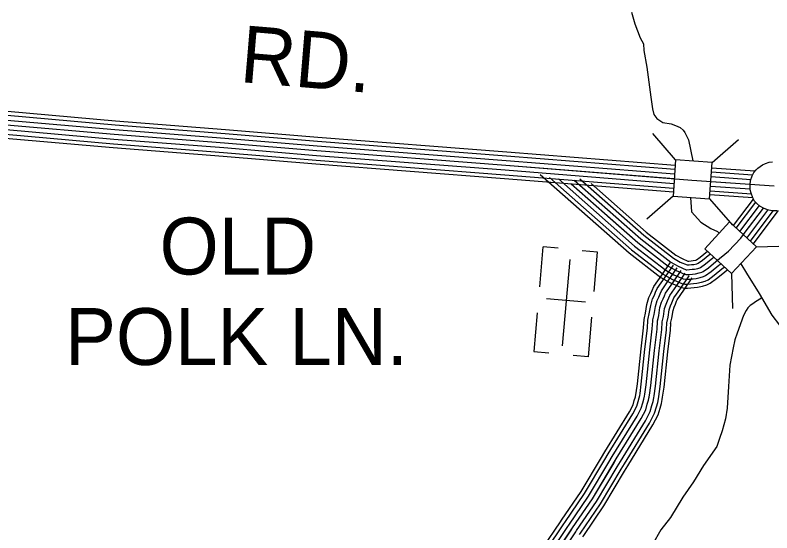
# Model space of a CAD drawing. Extents: x 1551132 to 1791609, y 378168 to 563823.
# Drawn here: x 1619388 to 1624306, y 433113 to 436480 of the extents above; entities that cross this region are included whole.
import ezdxf

# ---------------------------------------------------------------- set-up
doc = ezdxf.new("R2010")
doc.units = 0
for name, color, linetype in [('DESIGN - ROW - Right-of-Way and Easement Labels', 7, 'Continuous'), ('DESIGN - TRANSPORTATION - Text', 7, 'Continuous'), ('DESIGN - UTILITIES - Cable (Underground) with Text', 7, 'Continuous'), ('SURVEY - CONTOURS - Index with Text', 7, 'Continuous'), ('SURVEY - DRAINAGE - Storm Sewer', 7, 'Continuous'), ('SURVEY - TRANSPORTATION - Roads', 7, 'Continuous'), ('SURVEY - VEGETATION - Features with Text', 7, 'Continuous')]:
    doc.layers.add(name, color=color, linetype=linetype)

msp = doc.modelspace()

# ---------------------------------------------------------------- linework, layer by layer
at = {"layer": 'DESIGN - TRANSPORTATION - Text'}
for points in [[(1623395.039, 436500.33), (1623416.313, 436423.953), (1623449.454, 436333.426), (1623471.07, 436293.116), (1623474.67, 436250.99), (1623493.603, 436140.571), (1623519.719, 435945.899), (1623531.002, 435871.63), (1623538.635, 435833.471), (1623558.393, 435807.212), (1623598.167, 435780.745), (1623652.141, 435774.17), (1623680.04, 435761.861), (1623709.939, 435749.527), (1623729.772, 435731.285), (1623741.647, 435717.135), (1623765.188, 435668.784), (1623792.079, 435531.422)], [(1623776.787, 435294.299), (1623784.504, 435200.621), (1623844.377, 435132.836), (1623908.976, 435091.852), (1623952.808, 435072.293), (1623964.391, 435062.726)], [(1624104.671, 434862.829), (1624142.295, 434801.778), (1624223.06, 434668.666), (1624305.758, 434529.529), (1624355.14, 434462.877), (1624394.697, 434414.368), (1624418.539, 434396.084), (1624458.263, 434365.608), (1624917.868, 433266.596), (1624921.026, 433180.386), (1624924.134, 433088.158), (1624935.684, 433041.949), (1624947.092, 432979.697), (1624964.9, 432959.472), (1625000.749, 432941.063), (1625036.748, 432938.688), (1625259.426, 432377.223), (1625263.059, 432339.114), (1625266.851, 432317.03)], [(1624238.843, 434640.824), (1624238.051, 434640.19), (1624199.769, 434614.531), (1624181.644, 434602.698), (1624165.52, 434590.839), (1624150.12, 434576.539), (1624139.187, 434559.046), (1624122.871, 434527.146), (1624079.705, 434411.351), (1624065.272, 434367.416), (1624054.755, 434315.415), (1624033.647, 434203.404), (1624024.298, 434065.208), (1624014.898, 433923.013), (1624004.231, 433854.986), (1623993.832, 433815.01), (1623983.457, 433777.043), (1623966.957, 433727.108), (1623948.441, 433675.19), (1623861.176, 433551.837), (1623796.078, 433444.292), (1623727.062, 433344.798), (1623647.723, 433213.344), (1623584.907, 433133.825), (1623529.934, 433038.198)]]:
    msp.add_lwpolyline(points, dxfattribs=at)
at = {"layer": 'DESIGN - UTILITIES - Cable (Underground) with Text'}
for p, q in [((1622818.544, 434973.81), (1622795.839, 434713.937)), ((1622917.854, 434965.103), (1622819.16, 434973.727)), ((1623173.235, 434938.789), (1623073.833, 434947.505)), ((1623150.755, 434683.017), (1623173.144, 434938.789)), ((1623094.43, 434613.273), (1622841.774, 434635.353)), ((1622780.924, 434543.658), (1622759.019, 434293.161)), ((1623113.577, 434258.14), (1623136.099, 434515.28)), ((1622759.152, 434293.119), (1622857.005, 434284.579)), ((1623113.402, 434258.182), (1623014.308, 434266.848))]:
    msp.add_line(p, q, dxfattribs=at)
msp.add_lwpolyline([(1622992.915, 434890.869), (1622943.864, 434329.99)], dxfattribs=at)
at = {"layer": 'SURVEY - CONTOURS - Index with Text'}
for points in [[(1623674.315, 435445.344), (1622578.757, 435532.929), (1621351.178, 435627.873), (1620750.434, 435678.174), (1620035.55, 435734.041), (1619334.834, 435795.718), (1618756.097, 435845.719), (1618201.452, 435893.386), (1617612.699, 435945.529), (1617322.672, 435969.521), (1617117.111, 435992.313), (1616771.527, 436035.047), (1616373.886, 436096.532), (1616080.935, 436142.458), (1615898.723, 436184.676), (1615768.401, 436220.143), (1615680.253, 436250.211), (1615476.983, 436365.197)], [(1623676.465, 435476.27), (1622581.182, 435563.83), (1621353.661, 435658.774), (1620752.934, 435709.075), (1620038.117, 435764.942), (1619337.525, 435826.602), (1618758.764, 435876.611), (1618204.152, 435924.27), (1617615.349, 435976.421), (1617325.664, 436000.38), (1617120.719, 436023.106), (1616775.794, 436065.757), (1616378.661, 436127.158), (1616086.843, 436172.917), (1615906.298, 436214.743), (1615777.484, 436249.794), (1615693.003, 436278.62), (1615493.416, 436391.514)], [(1623678.29, 435501.921), (1622583.199, 435589.472), (1621355.728, 435684.408), (1620755.009, 435734.709), (1620040.242, 435790.568), (1619339.758, 435852.219), (1618760.972, 435902.228), (1618206.385, 435949.888), (1617617.541, 436002.047), (1617328.139, 436025.981), (1617123.719, 436048.648), (1616779.335, 436091.232), (1616382.611, 436152.575), (1616091.743, 436198.176), (1615912.581, 436239.686), (1615785.017, 436274.403), (1615703.577, 436302.179), (1615507.04, 436413.348)], [(1624321.058, 435368.443), (1623785.904, 435405.318), (1622576.324, 435502.02), (1621348.686, 435596.972), (1620747.934, 435647.273), (1620032.984, 435703.149), (1619332.142, 435764.833), (1618753.439, 435814.834), (1618198.76, 435862.502), (1617610.057, 435914.645), (1617319.689, 435938.662), (1617113.502, 435961.521), (1616767.252, 436004.338), (1616369.12, 436065.898), (1616075.027, 436112.007), (1615891.156, 436154.608), (1615759.318, 436190.484), (1615667.511, 436221.802), (1615460.55, 436338.871)], [(1623672.148, 435414.41), (1622576.324, 435502.02), (1621348.686, 435596.972), (1620747.934, 435647.273), (1620032.984, 435703.149), (1619332.142, 435764.833), (1618753.439, 435814.834), (1618198.76, 435862.502), (1617610.057, 435914.645), (1617319.689, 435938.662), (1617113.502, 435961.521), (1616767.252, 436004.338), (1616369.12, 436065.898), (1616075.027, 436112.007), (1615891.156, 436154.608), (1615759.318, 436190.484), (1615667.511, 436221.802), (1615460.55, 436338.871)], [(1623667.74, 435352.567), (1622571.466, 435440.21), (1621343.711, 435535.17), (1620742.934, 435585.471), (1620027.851, 435641.356), (1619326.759, 435703.065), (1618748.114, 435753.058), (1618193.369, 435800.734), (1617604.766, 435852.868), (1617313.714, 435876.944), (1617106.286, 435899.936), (1616758.711, 435942.92), (1616359.578, 436004.638), (1616063.21, 436051.097), (1615876.015, 436094.473), (1615741.151, 436131.174), (1615642.02, 436164.983), (1615427.684, 436286.228)], [(1623669.998, 435383.484), (1622573.891, 435471.111), (1621346.195, 435566.071), (1620745.434, 435616.372), (1620030.417, 435672.256), (1619329.45, 435733.949), (1618750.781, 435783.95), (1618196.069, 435831.618), (1617607.416, 435883.761), (1617316.706, 435907.803), (1617109.894, 435930.728), (1616762.977, 435973.629), (1616364.353, 436035.264), (1616069.119, 436081.557), (1615883.59, 436124.541), (1615750.234, 436160.825), (1615654.77, 436193.393), (1615444.117, 436312.546)], [(1623666.107, 435327.9), (1622569.524, 435415.568), (1621341.728, 435510.536), (1620740.942, 435560.837), (1620025.801, 435616.73), (1619324.609, 435678.44), (1618745.997, 435728.432), (1618191.227, 435776.108), (1617602.658, 435828.242), (1617311.339, 435852.335), (1617103.403, 435875.393), (1616755.302, 435918.436), (1616355.779, 435980.212), (1616058.502, 436026.822), (1615869.982, 436070.498), (1615733.91, 436107.524), (1615631.862, 436142.341), (1615414.584, 436265.244)], [(1624196.394, 435464.962), (1623915.209, 435484.337)], [(1624181.37, 435440.211), (1623913.418, 435458.678)], [(1624165.237, 435379.176), (1623909.084, 435396.827)], [(1624169.72, 435409.944), (1623911.251, 435427.752)], [(1624174.453, 435316.4), (1623904.759, 435334.975)], [(1624164.912, 435348.125), (1623906.918, 435365.901)], [(1624182.728, 435291.057), (1623903.026, 435310.324)]]:
    msp.add_lwpolyline(points, dxfattribs=at)
at = {"layer": 'SURVEY - DRAINAGE - Storm Sewer'}
for p, q in [((1623680.859, 435539.199), (1623531.837, 435710.596)), ((1623917.885, 435522.622), (1624089.29, 435671.635)), ((1623664.298, 435302.165), (1623492.876, 435153.152)), ((1623901.265, 435285.613), (1624050.287, 435114.191)), ((1624205.469, 434972.691), (1624432.439, 434980.583)), ((1624043.373, 434798.936), (1624051.306, 434571.938))]:
    msp.add_line(p, q, dxfattribs=at)
for points in [[(1623664.298, 435302.165), (1623901.307, 435285.604), (1623917.885, 435522.622), (1623680.859, 435539.199)], [(1623869.635, 434960.94), (1624043.406, 434798.903), (1624205.469, 434972.691), (1624031.681, 435134.728)]]:
    msp.add_lwpolyline(points, close=True, dxfattribs=at)
at = {"layer": 'SURVEY - TRANSPORTATION - Roads'}
for points in [[(1622799.702, 435443.81), (1623378.33, 434933.814), (1623584.617, 434774.36), (1623643.832, 434740.559), (1623713.272, 434710.117), (1623739.288, 434705.3), (1623758.013, 434705.3), (1623780.72, 434706.842), (1623800.287, 434708.85), (1623822.978, 434711.192), (1623855.177, 434718.017), (1623882.876, 434726.242), (1623905.292, 434737.434), (1623947.05, 434767.827), (1623997.657, 434809.17), (1624016.04, 434824.187)], [(1622860.267, 435424.718), (1623394.713, 434953.656), (1623598.925, 434795.802), (1623655.398, 434763.568), (1623720.872, 434734.867), (1623741.655, 434731.017), (1623757.146, 434731.017), (1623778.537, 434732.467), (1623797.653, 434734.434), (1623818.986, 434736.634), (1623848.844, 434742.959), (1623873.402, 434750.251), (1623891.893, 434759.493), (1623931.342, 434788.202), (1623981.391, 434829.087), (1623996.682, 434841.579)], [(1622918.841, 435414.401), (1623414.462, 434977.574), (1623616.166, 434821.653), (1623669.348, 434791.302), (1623730.038, 434764.693), (1623744.496, 434762.018), (1623756.096, 434762.018), (1623775.896, 434763.36), (1623794.478, 434765.277), (1623814.17, 434767.302), (1623841.202, 434773.035), (1623861.977, 434779.202), (1623875.735, 434786.069), (1623912.401, 434812.753), (1623961.783, 434853.096), (1623974.274, 434863.304)], [(1623001.014, 435383.301), (1623434.212, 435001.491), (1623633.416, 434847.504), (1623683.289, 434819.036), (1623739.205, 434794.527), (1623747.346, 434793.019), (1623755.046, 434793.019), (1623773.262, 434794.252), (1623791.303, 434796.111), (1623809.353, 434797.969), (1623833.569, 434803.103), (1623850.552, 434808.144), (1623859.577, 434812.653), (1623893.459, 434837.312), (1623942.175, 434877.105), (1623951.708, 434884.888)], [(1623021.247, 435406.81), (1623453.962, 435025.408), (1623650.665, 434873.354), (1623697.231, 434846.77), (1623748.371, 434824.361), (1623750.196, 434824.02), (1623753.996, 434824.02), (1623770.629, 434825.145), (1623788.129, 434826.945), (1623804.537, 434828.637), (1623825.936, 434833.17), (1623839.127, 434837.087), (1623843.419, 434839.237), (1623874.518, 434861.871), (1623922.567, 434901.114), (1623928.35, 434905.839)], [(1623059.188, 435414.677), (1623473.711, 435049.326), (1623667.906, 434899.205), (1623711.18, 434874.504), (1623755.279, 434855.179), (1623767.987, 434856.037), (1623784.954, 434857.787), (1623799.72, 434859.304), (1623818.295, 434863.246), (1623827.469, 434865.971), (1623855.577, 434886.421), (1623902.959, 434925.123), (1623905.459, 434927.164)], [(1623131.169, 435384.184), (1623489.452, 435068.393), (1623681.656, 434919.814), (1623722.297, 434896.622), (1623759.654, 434880.246), (1623765.887, 434880.671), (1623782.42, 434882.371), (1623795.887, 434883.763), (1623812.203, 434887.221), (1623816.361, 434888.455), (1623840.477, 434906.005), (1623887.318, 434944.265), (1623887.601, 434944.49)], [(1624057.047, 435111.194), (1624186.378, 435283.382)], [(1624075.339, 435094.394), (1624201.902, 435262.89)], [(1624097.963, 435072.893), (1624225.185, 435242.256)], [(1624120.763, 435051.634), (1624251.143, 435225.214)], [(1624143.704, 435030.559), (1624280.034, 435212.08)], [(1624166.595, 435009.417), (1624315.125, 435207.155)], [(1624185.378, 434991.608), (1624348.557, 435208.839)], [(1623239.958, 435172.704), (1623434.212, 435001.491), (1623633.416, 434847.504), (1623683.289, 434819.036), (1623739.205, 434794.527), (1623747.346, 434793.019), (1623755.046, 434793.019), (1623773.262, 434794.252), (1623791.303, 434796.111), (1623809.353, 434797.969), (1623833.569, 434803.103), (1623850.552, 434808.144), (1623859.577, 434812.653), (1623893.459, 434837.312), (1623942.175, 434877.105), (1624024.831, 434944.615), (1624104.463, 435029.934), (1624159.603, 435103.344)], [(1623477.852, 434511.645), (1623484.636, 434542.754), (1623493.585, 434598.23), (1623507.343, 434643.757), (1623519.268, 434669.482), (1623527.285, 434689.124), (1623539.426, 434715.917), (1623590.842, 434789.86), (1623644.932, 434869.496)], [(1623502.977, 434506.161), (1623509.91, 434537.962), (1623518.701, 434592.439), (1623531.443, 434634.581), (1623542.851, 434659.215), (1623550.909, 434678.958), (1623561.884, 434703.167), (1623612.033, 434775.293), (1623666.206, 434855.046)], [(1623486.118, 433913.546), (1623496.402, 433949.547), (1623504.61, 433975.547), (1623510.876, 434009.582), (1623519.359, 434071.675), (1623543.109, 434300.056), (1623560.167, 434438.268), (1623562.55, 434488.378), (1623570.85, 434526.404), (1623579.25, 434578.472), (1623589.525, 434612.472), (1623599.708, 434634.448), (1623607.866, 434654.432), (1623616.016, 434672.416), (1623663.131, 434740.176), (1623717.489, 434820.203)], [(1623533.268, 434499.553), (1623540.384, 434532.179), (1623548.976, 434585.455), (1623560.484, 434623.531), (1623571.284, 434646.832), (1623579.392, 434666.691), (1623588.95, 434687.791), (1623637.582, 434757.735), (1623691.848, 434837.62)], [(1623563.55, 434492.944), (1623570.85, 434526.404), (1623579.25, 434578.472), (1623589.525, 434612.472), (1623599.708, 434634.448), (1623607.866, 434654.432), (1623616.016, 434672.416), (1623663.131, 434740.176), (1623717.489, 434820.203)], [(1623593.833, 434486.336), (1623601.316, 434520.628), (1623609.524, 434571.488), (1623618.566, 434601.414), (1623628.132, 434622.064), (1623636.34, 434642.173), (1623643.082, 434657.04), (1623688.681, 434722.617), (1623743.13, 434802.786)], [(1623624.124, 434479.727), (1623631.79, 434514.845), (1623639.799, 434564.505), (1623647.607, 434590.364), (1623656.565, 434609.681), (1623664.823, 434629.906), (1623670.148, 434641.665), (1623714.23, 434705.058), (1623768.771, 434785.36)], [(1623648.273, 434474.461), (1623656.081, 434510.245), (1623663.931, 434558.938), (1623670.765, 434581.547), (1623679.231, 434599.814), (1623687.531, 434620.131), (1623691.731, 434629.406), (1623734.596, 434691.058), (1623789.22, 434771.477)], [(1623422.145, 434012.098), (1623424.245, 434023.474), (1623432.261, 434082.15), (1623455.953, 434309.964), (1623472.711, 434445.735), (1623475.286, 434499.894), (1623477.852, 434511.661)], [(1623447.436, 434007.44), (1623449.644, 434019.399), (1623457.794, 434079.083), (1623481.502, 434307.064), (1623498.352, 434443.543), (1623500.868, 434496.519), (1623502.977, 434506.178)], [(1623477.927, 434001.815), (1623480.26, 434014.49), (1623488.577, 434075.375), (1623512.31, 434303.556), (1623529.259, 434440.91), (1623531.709, 434492.444), (1623533.268, 434499.57)], [(1623508.41, 433996.198), (1623510.876, 434009.582), (1623519.359, 434071.675), (1623543.109, 434300.056), (1623560.167, 434438.268), (1623562.55, 434488.378), (1623563.55, 434492.961)], [(1623538.892, 433990.581), (1623541.492, 434004.673), (1623550.142, 434067.975), (1623573.908, 434296.556), (1623591.075, 434435.626), (1623593.391, 434484.311), (1623593.833, 434486.353)], [(1623569.383, 433984.956), (1623572.108, 433999.765), (1623580.925, 434064.266), (1623604.716, 434293.047), (1623621.982, 434432.993), (1623624.232, 434480.236)], [(1623593.691, 433980.481), (1623596.516, 433995.848), (1623605.466, 434061.316), (1623629.274, 434290.256), (1623646.632, 434430.884), (1623648.823, 434476.994)], [(1623198.425, 433602.812), (1623220.35, 433639.688), (1623381.096, 433900.604), (1623404.104, 433945.797), (1623412.395, 433974.806), (1623419.328, 433996.781), (1623422.153, 434012.115)], [(1623220.533, 433589.67), (1623242.349, 433626.371), (1623403.537, 433888.003), (1623428.153, 433936.338), (1623437.02, 433967.397), (1623444.336, 433990.556), (1623447.444, 434007.448)], [(1623247.174, 433573.828), (1623268.865, 433610.313), (1623430.595, 433872.82), (1623457.136, 433924.946), (1623466.711, 433958.472), (1623474.469, 433983.048), (1623477.935, 434001.831)], [(1623273.823, 433557.986), (1623295.389, 433594.262), (1623457.644, 433857.628), (1623486.118, 433913.546), (1623496.402, 433949.547), (1623504.61, 433975.547), (1623508.418, 433996.215)], [(1623300.473, 433542.144), (1623321.914, 433578.212), (1623484.693, 433842.436), (1623515.101, 433902.146), (1623526.093, 433940.622), (1623534.751, 433968.047), (1623538.901, 433990.598)], [(1623327.114, 433526.302), (1623348.43, 433562.153), (1623511.751, 433827.252), (1623544.084, 433890.754), (1623555.784, 433931.696), (1623564.883, 433960.539), (1623569.392, 433984.981)], [(1623348.363, 433513.669), (1623369.579, 433549.361), (1623533.317, 433815.135), (1623567.192, 433881.662), (1623579.45, 433924.579), (1623588.916, 433954.555), (1623593.699, 433980.498)], [(1622890.799, 432965.604), (1623011.537, 433145.409), (1623141.176, 433334.847), (1623295.389, 433594.262), (1623457.644, 433857.628), (1623486.118, 433913.546)], [(1622932.673, 433185.31), (1622938.931, 433194.635), (1623067.211, 433382.082), (1623198.433, 433602.829)], [(1622954.022, 433170.968), (1622960.222, 433180.201), (1623088.894, 433368.231), (1623220.541, 433589.687)], [(1622979.755, 433153.684), (1622985.88, 433162.809), (1623115.035, 433351.539), (1623247.182, 433573.845)], [(1623005.488, 433136.4), (1623011.537, 433145.409), (1623141.176, 433334.847), (1623273.832, 433558.003)], [(1623031.22, 433119.116), (1623037.195, 433128.008), (1623167.317, 433318.155), (1623300.481, 433542.161)], [(1623056.953, 433101.833), (1623062.853, 433110.616), (1623193.458, 433301.463), (1623327.122, 433526.319)], [(1623077.478, 433088.049), (1623083.311, 433096.749), (1623214.299, 433288.154), (1623348.371, 433513.694)], [(1622673.845, 432731.973), (1622680.445, 432753.182), (1622703.878, 432823.808), (1622718.361, 432861.701), (1622733.419, 432886.943), (1622753.202, 432920.653), (1622818.292, 433014.972), (1622932.673, 433185.318)], [(1622698.403, 432724.331), (1622704.936, 432745.315), (1622728.102, 432815.167), (1622741.585, 432850.434), (1622755.552, 432873.843), (1622774.91, 432906.819), (1622839.55, 433000.496), (1622954.022, 433170.984)], [(1622728.002, 432715.114), (1622734.444, 432735.823), (1622757.302, 432804.741), (1622769.576, 432836.85), (1622782.234, 432858.059), (1622801.067, 432890.152), (1622865.174, 432983.046), (1622979.763, 433153.701)], [(1622757.601, 432705.905), (1622763.96, 432726.339), (1622786.509, 432794.324), (1622797.576, 432823.275), (1622808.909, 432842.267), (1622827.225, 432873.476), (1622890.799, 432965.604), (1623005.496, 433136.417)], [(1622787.201, 432696.697), (1622793.476, 432716.856), (1622815.717, 432783.907), (1622825.575, 432809.7), (1622835.583, 432826.475), (1622853.383, 432856.801), (1622916.423, 432948.162), (1623031.229, 433119.133)]]:
    msp.add_lwpolyline(points, dxfattribs=at)
at = {"layer": 'SURVEY - VEGETATION - Features with Text'}
msp.add_lwpolyline([(1624338.341, 435206.872), (1624305.742, 435207.664), (1624277.342, 435214.097), (1624252.351, 435224.572), (1624228.868, 435238.273), (1624209.444, 435254.631), (1624194.419, 435271.04), (1624181.97, 435291.857), (1624171.153, 435322.45), (1624164.928, 435344.042), (1624165.112, 435377.351), (1624167.162, 435403.719), (1624178.17, 435434.636), (1624190.028, 435455.912), (1624203.803, 435473.487), (1624215.077, 435483.946), (1624229.552, 435496.496), (1624246.093, 435506.33), (1624264.559, 435515.472), (1624288.026, 435523.597), (1624310.342, 435526.639)], dxfattribs=at)

# ---------------------------------------------------------------- texts
at = {"layer": 'DESIGN - ROW - Right-of-Way and Easement Labels'}
for s, height, rotation, p in [('RD.', 369.9914, 355.213528, (1620842.482, 436045.5)), ('OLD', 369.9913, 0.000033, (1620327.093, 434793.267)), ('POLK LN.', 369.9913, 0.000033, (1619713.29, 434204.818))]:
    msp.add_text(s, height=height, rotation=rotation, dxfattribs=at).set_placement(p)

doc.saveas('drawing.dxf')
